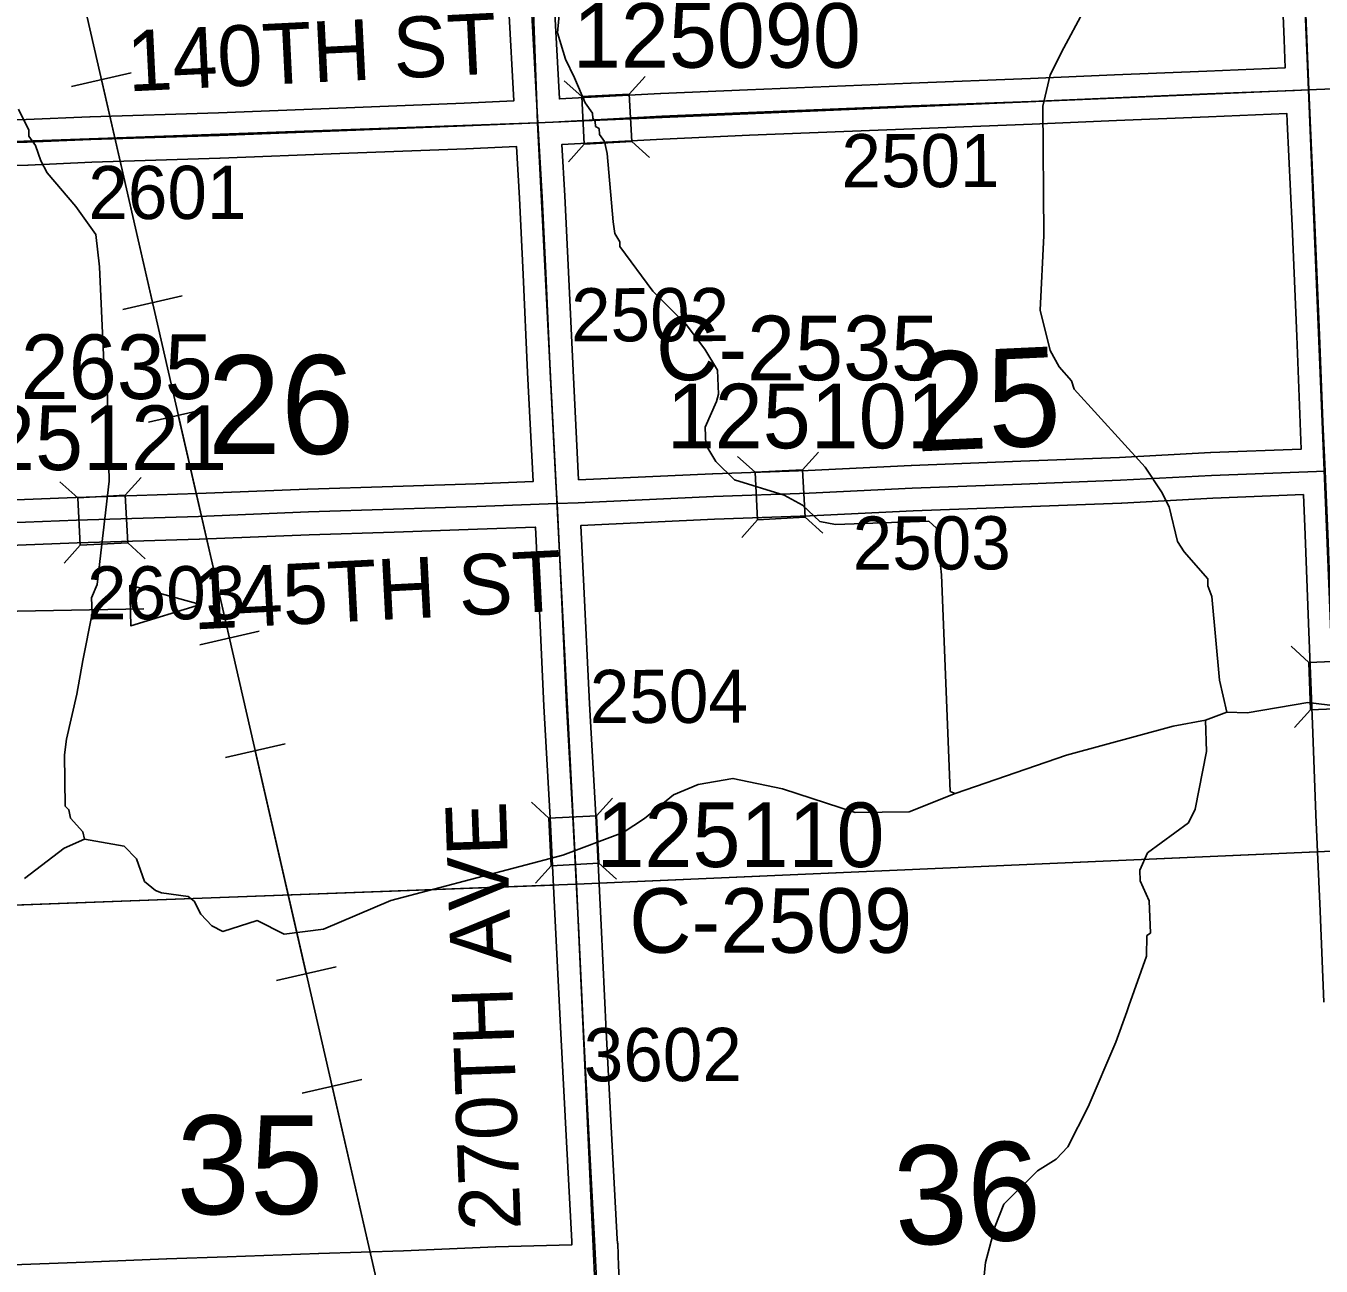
# Model space of a CAD drawing. Extents: x 128.7 to 185.5, y -21.4 to 12.6.
# Drawn here: x 150.229 to 151.934, y -0.677 to 0.955 of the extents above; entities that cross this region are included whole.
import ezdxf

# ---------------------------------------------------------------- set-up
doc = ezdxf.new("R2010")
doc.units = 0
for name, color, linetype in [('tdCoDirctArrow', 7, 'Continuous'), ('tdCoHydroRiver', 7, 'Continuous'), ('tdCoPipe', 7, 'Continuous'), ('tdCoSecRdNmbr', 7, 'Continuous'), ('tdCoSecRdTxt', 7, 'Continuous'), ('tdCoSecRteBand', 7, 'Continuous'), ('tdCoSecRteCL', 7, 'Continuous'), ('tdCoSectLine', 7, 'Continuous'), ('tdCoSectLinePart', 7, 'Continuous'), ('tdCoSectNmbr', 7, 'Continuous'), ('tdCoStrucSec', 7, 'Continuous'), ('tdCoStrucSecCoName', 7, 'Continuous'), ('tdCoStrucSecFHWANum', 7, 'Continuous'), ('tdCoSurfGravel', 7, 'Continuous'), ('tdCoTwpBndryShd', 7, 'Continuous')]:
    doc.layers.add(name, color=color, linetype=linetype)

msp = doc.modelspace()

# ---------------------------------------------------------------- linework, layer by layer
at = {"layer": 'tdCoDirctArrow'}
msp.add_lwpolyline([(149.2954, 0.6902), (149.7999, 0.7069), (149.8064, 0.7061), (149.8115, 0.7048), (149.8165, 0.7021), (149.8227, 0.6984), (149.8269, 0.6942), (149.8315, 0.6887), (149.8338, 0.6839), (149.8361, 0.6775), (149.8376, 0.6699), (149.8376, 0.6657), (149.8546, 0.2151), (149.8562, 0.2055), (149.8604, 0.1974), (149.8658, 0.1898), (149.8746, 0.1836), (149.8845, 0.1794), (149.8926, 0.1783), (149.9075, 0.179), (150.3841, 0.1878)], dxfattribs=at)
msp.add_lwpolyline([(150.3655, 0.2193), (150.4584, 0.1937), (150.367, 0.1654)], close=True, dxfattribs=at)
at = {"layer": 'tdCoHydroRiver'}
for points in [[(151.4524, -0.0553), (151.446, -0.0524), (151.4346, 0.2329), (151.4277, 0.2942), (151.418, 0.3033), (151.295, 0.2991), (151.2744, 0.3031), (151.2515, 0.3244), (151.2274, 0.3378), (151.162, 0.3576), (151.1375, 0.382), (151.1241, 0.4037), (151.1233, 0.4273), (151.138, 0.461), (151.1408, 0.4705), (151.1397, 0.5021), (151.123, 0.5299), (151.0982, 0.5622), (151.0541, 0.6064), (151.011, 0.6649), (151.0108, 0.6712), (151.0041, 0.682), (151.002, 0.6977), (150.9942, 0.7874), (150.9905, 0.8031), (150.9839, 0.8123), (150.9836, 0.8202), (150.9787, 0.8232), (150.9785, 0.8295), (150.9752, 0.8341), (150.975, 0.8404), (150.9651, 0.8543), (150.9513, 0.887), (150.9394, 0.9118), (150.9288, 0.9462), (150.9322, 0.9841)], [(151.8101, 0.0517), (151.8008, 0.0939), (151.7907, 0.2041), (151.7854, 0.2181), (151.7851, 0.2276), (151.7539, 0.2628), (151.7455, 0.2767), (151.7345, 0.3221), (151.7244, 0.3422), (151.7027, 0.3746), (151.6093, 0.4772), (151.6057, 0.4881), (151.5893, 0.5065), (151.5775, 0.5282), (151.5646, 0.5814), (151.5692, 0.6794), (151.5681, 0.8498), (151.5777, 0.8911), (151.5954, 0.9265), (151.6206, 0.9731)], [(150.3056, -0.1152), (150.3036, -0.1058), (150.2872, -0.0875), (150.2853, -0.0765), (150.2804, -0.0719), (150.2796, -0.0041), (150.2821, 0.0165), (150.2959, 0.0754), (150.3038, 0.1198), (150.3159, 0.1818), (150.3152, 0.2023), (150.3224, 0.2199), (150.3383, 0.3562), (150.3356, 0.4807), (150.3313, 0.5122), (150.3254, 0.6382), (150.3208, 0.6807), (150.2943, 0.7176), (150.2565, 0.7621), (150.2481, 0.7776), (150.2411, 0.7979), (150.2327, 0.8102), (150.2325, 0.8181), (150.2189, 0.846)], [(150.2268, -0.1669), (150.2791, -0.1272), (150.3056, -0.1152), (150.3579, -0.1245), (150.3743, -0.1413), (150.3848, -0.1709), (150.3994, -0.183), (150.4074, -0.1859), (150.4423, -0.191), (150.4504, -0.1971), (150.4589, -0.2141), (150.4736, -0.2294), (150.4881, -0.2368), (150.5333, -0.2226), (150.5687, -0.2403), (150.6205, -0.2338), (150.7092, -0.1961), (150.9359, -0.1362), (151.0154, -0.1066), (151.0432, -0.0883), (151.0816, -0.057), (151.1142, -0.0433), (151.1597, -0.0354), (151.2249, -0.0489), (151.3207, -0.0804), (151.3917, -0.0795), (151.4524, -0.0553), (151.599, -0.0045), (151.7397, 0.0335), (151.782, 0.0412), (151.8101, 0.0517), (151.8369, 0.051), (151.917, 0.0648), (151.9677, 0.0587)], [(151.782, 0.0412), (151.7835, 0.0002), (151.7687, -0.076), (151.7599, -0.0937), (151.706, -0.1334), (151.6957, -0.1559), (151.6962, -0.17), (151.7082, -0.1965), (151.7096, -0.239), (151.705, -0.2423), (151.7043, -0.2692), (151.6813, -0.3347), (151.6785, -0.3427), (151.664, -0.3826), (151.6275, -0.4675), (151.6009, -0.5205), (151.5857, -0.5368), (151.561, -0.5519), (151.5167, -0.596), (151.5051, -0.6248), (151.4925, -0.6726), (151.489, -0.7074)]]:
    msp.add_lwpolyline(points, dxfattribs=at)
at = {"layer": 'tdCoPipe'}
for p, q in [((150.3673, 0.8937), (150.2888, 0.8757)), ((150.4346, 0.6002), (150.3562, 0.5822)), ((150.4686, 0.4519), (150.39, 0.4339)), ((150.5359, 0.1584), (150.4575, 0.1404)), ((150.5699, 0.0101), (150.4913, -0.0079)), ((150.6372, -0.2834), (150.5587, -0.3014)), ((150.6712, -0.4316), (150.5926, -0.4496))]:
    msp.add_line(p, q, dxfattribs=at)
for points in [[(153.2907, -13.3487), (153.1504, -13.0403), (153.08, -11.9742), (153.9221, -10.7441), (153.8422, -9.1961), (152.4885, -6.1792), (152.255, -4.5804), (152.0586, -4.5041), (150.9187, -1.6917), (149.9982, 2.3236), (149.759, 2.5022), (149.1601, 4.9961)], [(150.3953, 0.5911), (150.3281, 0.8847)], [(150.4966, 0.1494), (150.4293, 0.4429)], [(150.5979, -0.2924), (150.5306, 0.0011)], [(150.6992, -0.7342), (150.6319, -0.4406)]]:
    msp.add_lwpolyline(points, dxfattribs=at)
at = {"layer": 'tdCoSecRteBand'}
for points in [[(150.9246, 0.9802), (150.9312, 0.8594), (151.0646, 0.8665), (151.0647, 0.8665), (151.0649, 0.8665), (151.179, 0.8714), (151.1791, 0.8714), (151.1791, 0.8714), (151.3942, 0.88), (151.3942, 0.88), (151.3942, 0.88), (151.5515, 0.886), (151.6623, 0.8909), (151.6624, 0.8909), (151.6625, 0.8909), (151.7838, 0.8958), (151.8871, 0.9001), (151.8857, 0.937), (151.88, 1.0768)], [(149.9594, 0.8241), (150.0961, 0.8283), (150.0961, 0.8283), (150.0961, 0.8283), (150.229, 0.8322), (150.3129, 0.8359), (150.3131, 0.8359), (150.3133, 0.8359), (150.4821, 0.8411), (150.6396, 0.8472), (150.6396, 0.8472), (150.6396, 0.8472), (150.8057, 0.8537), (150.8712, 0.8566), (150.8647, 0.977)], [(150.9566, 0.3576), (151.133, 0.3657), (151.1332, 0.3657), (151.1333, 0.3657), (151.2589, 0.3701), (151.3946, 0.3768), (151.3947, 0.3768), (151.3949, 0.3768), (151.5389, 0.3822), (151.6689, 0.3872), (151.7887, 0.3936), (151.789, 0.3936), (151.7892, 0.3936), (151.9084, 0.3982), (151.9069, 0.4326), (151.9069, 0.4327), (151.9069, 0.4327), (151.9025, 0.5471), (151.8963, 0.6923), (151.8899, 0.8293), (151.8899, 0.8294), (151.8899, 0.8295), (151.8895, 0.8401), (151.7862, 0.8359), (151.7862, 0.8359), (151.7862, 0.8359), (151.665, 0.8309), (151.554, 0.826), (151.5539, 0.826), (151.5538, 0.826), (151.3965, 0.8201), (151.1816, 0.8115), (151.0676, 0.8065), (150.9345, 0.7995), (150.9384, 0.7318), (150.9384, 0.7317), (150.9384, 0.7316), (150.9433, 0.6312), (150.9433, 0.6311), (150.9433, 0.6311), (150.9493, 0.5019), (150.9566, 0.358), (150.9566, 0.3576)], [(150.1373, 0.3285), (150.294, 0.3346), (150.2941, 0.3346), (150.2943, 0.3346), (150.4549, 0.3396), (150.5995, 0.3455), (150.5996, 0.3455), (150.5998, 0.3455), (150.7117, 0.3489), (150.8214, 0.3526), (150.8966, 0.3554), (150.8893, 0.499), (150.8893, 0.499), (150.8893, 0.4991), (150.8834, 0.6283), (150.8785, 0.7285), (150.8746, 0.7967), (150.8083, 0.7937), (150.8082, 0.7937), (150.8081, 0.7937), (150.6419, 0.7873), (150.4843, 0.7811), (150.4842, 0.7811), (150.4841, 0.7811), (150.3154, 0.7759), (150.2315, 0.7723), (150.2313, 0.7722), (150.231, 0.7722), (150.0979, 0.7683)], [(151.938, -0.3301), (151.933, -0.2103), (151.9274, -0.0833), (151.9274, -0.0832), (151.9274, -0.083), (151.9232, 0.0362), (151.9177, 0.1688), (151.9177, 0.1689), (151.9177, 0.1689), (151.9133, 0.2855), (151.9111, 0.3383), (151.7917, 0.3336), (151.6719, 0.3272), (151.6716, 0.3272), (151.6714, 0.3272), (151.5412, 0.3223), (151.5412, 0.3223), (151.5412, 0.3223), (151.3973, 0.3169), (151.2616, 0.3102), (151.2614, 0.3102), (151.2612, 0.3102), (151.1356, 0.3058), (150.9596, 0.2977), (150.9636, 0.2174), (150.9636, 0.2174), (150.9636, 0.2173), (150.9707, 0.0631), (150.9791, -0.084), (150.9791, -0.0841), (150.9791, -0.0842), (150.9862, -0.2285), (150.9862, -0.2285), (150.9862, -0.2285), (150.9929, -0.368), (151.0005, -0.5107), (151.0005, -0.5107), (151.0005, -0.5107), (151.0074, -0.6419), (151.0074, -0.6419), (151.0074, -0.642), (151.0077, -0.6469), (151.0077, -0.6476), (151.0084, -0.6476), (151.0093, -0.6773), (151.0108, -0.7069)], [(150.1996, -0.676), (150.3065, -0.6723), (150.4139, -0.6677), (150.4141, -0.6677), (150.4143, -0.6677), (150.4938, -0.6652), (150.6143, -0.6608), (150.6144, -0.6607), (150.6145, -0.6607), (150.7258, -0.6573), (150.8469, -0.6521), (150.8472, -0.6521), (150.8474, -0.6521), (150.9477, -0.6493), (150.9475, -0.6451), (150.9406, -0.5139), (150.933, -0.3711), (150.933, -0.371), (150.933, -0.371), (150.9263, -0.2314), (150.9192, -0.0873), (150.9108, 0.0598), (150.9108, 0.06), (150.9108, 0.0601), (150.9036, 0.2145), (150.8996, 0.2955), (150.8992, 0.2955), (150.8235, 0.2927), (150.8235, 0.2927), (150.8234, 0.2927), (150.7137, 0.289), (150.7136, 0.289), (150.7136, 0.289), (150.6018, 0.2855), (150.4572, 0.2796), (150.457, 0.2796), (150.4569, 0.2796), (150.2962, 0.2747), (150.1395, 0.2685)]]:
    msp.add_lwpolyline(points, dxfattribs=at)
at = {"layer": 'tdCoSecRteCL'}
for points in [[(151.9183, 0.8711), (151.9157, 0.9382), (151.91, 1.078)], [(150.9029, 0.828), (150.902, 0.8428), (150.8946, 0.9787)], [(150.9029, 0.828), (150.9226, 0.8289), (151.0661, 0.8365), (151.1803, 0.8414), (151.3954, 0.8501), (151.5527, 0.856), (151.6637, 0.8609), (151.785, 0.8658), (151.8992, 0.8705), (151.9183, 0.8711)], [(151.9398, 0.3694), (151.9369, 0.4339), (151.9324, 0.5483), (151.9263, 0.6936), (151.9199, 0.8307), (151.9183, 0.8711)], [(149.931, 0.7932), (149.9438, 0.7936), (150.097, 0.7983), (150.2302, 0.8022), (150.3142, 0.8059), (150.4832, 0.8111), (150.6408, 0.8173), (150.807, 0.8237), (150.9029, 0.828)], [(150.9281, 0.3266), (150.9267, 0.3548), (150.9193, 0.5005), (150.9134, 0.6297), (150.9084, 0.7301), (150.9029, 0.828)], [(150.9281, 0.3266), (150.9561, 0.3276), (151.1344, 0.3357), (151.2601, 0.3402), (151.396, 0.3468), (151.54, 0.3523), (151.6703, 0.3572), (151.7903, 0.3636), (151.9398, 0.3694)], [(149.9496, 0.2864), (149.9541, 0.2874), (149.9598, 0.2921), (149.9694, 0.2933), (150.1383, 0.2985), (150.2952, 0.3047), (150.456, 0.3096), (150.6007, 0.3155), (150.7127, 0.319), (150.8224, 0.3227), (150.9281, 0.3266)], [(150.9793, -0.6784), (150.9775, -0.6435), (150.9706, -0.5123), (150.9629, -0.3695), (150.9563, -0.23), (150.9491, -0.0857), (150.9407, 0.0615), (150.9336, 0.2159), (150.9281, 0.3266)]]:
    msp.add_lwpolyline(points, dxfattribs=at)
at = {"layer": 'tdCoSectLine'}
for points in [[(151.8752, 1.8762), (151.9179, 0.8711)], [(150.866, 1.8343), (150.9025, 0.828)], [(151.9179, 0.8711), (152.906, 0.9115)], [(150.9025, 0.828), (151.9179, 0.8711)], [(151.9179, 0.8711), (151.9592, -0.1306)], [(149.9306, 0.7932), (150.9025, 0.828)], [(150.9025, 0.828), (150.9536, -0.1746)], [(150.9536, -0.1746), (151.9592, -0.1306)], [(149.9674, -0.2114), (150.9536, -0.1746)], [(150.9536, -0.1746), (150.9999, -1.1762)]]:
    msp.add_lwpolyline(points, dxfattribs=at)
at = {"layer": 'tdCoSectLinePart'}
for points in [[(150.9835, -0.1733), (151.9291, -0.132)], [(149.9974, -0.2103), (150.9236, -0.1757)]]:
    msp.add_lwpolyline(points, dxfattribs=at)
at = {"layer": 'tdCoStrucSec'}
for p, q in [((151.0232, 0.8656), (151.0441, 0.8889)), ((150.9607, 0.8623), (150.9374, 0.8832)), ((151.0265, 0.8031), (151.0498, 0.7821)), ((150.964, 0.7997), (150.9431, 0.7765)), ((151.2515, 0.371), (151.2724, 0.3943)), ((151.1889, 0.3677), (151.1657, 0.3886)), ((150.3593, 0.3375), (150.3803, 0.3607)), ((150.2968, 0.3341), (150.2735, 0.355)), ((151.2548, 0.3085), (151.2781, 0.2875)), ((151.1923, 0.3051), (151.1714, 0.2819)), ((150.3627, 0.2749), (150.3859, 0.254)), ((150.3002, 0.2716), (150.2792, 0.2483)), ((151.9182, 0.1175), (151.8951, 0.1387)), ((151.9207, 0.055), (151.8995, 0.0319)), ((150.9175, -0.0876), (150.8943, -0.0666)), ((150.98, -0.0846), (151.001, -0.0613)), ((150.9206, -0.1502), (150.8996, -0.1734)), ((150.9831, -0.1471), (151.0063, -0.1681))]:
    msp.add_line(p, q, dxfattribs=at)
for points in [[(150.9607, 0.8623), (151.0232, 0.8656), (151.0265, 0.8031), (150.964, 0.7997)], [(151.1889, 0.3677), (151.2515, 0.371), (151.2548, 0.3085), (151.1923, 0.3051)], [(150.2968, 0.3341), (150.3593, 0.3375), (150.3627, 0.2749), (150.3002, 0.2716)], [(151.9207, 0.055), (151.9182, 0.1175), (151.9807, 0.1201), (151.9833, 0.0575)], [(150.9206, -0.1502), (150.9175, -0.0876), (150.98, -0.0846), (150.9831, -0.1471)]]:
    msp.add_lwpolyline(points, close=True, dxfattribs=at)
at = {"layer": 'tdCoSurfGravel'}
for points in [[(152.0014, -1.1385), (151.9988, -1.0701), (151.9911, -0.8857), (151.9845, -0.7355), (151.9785, -0.5907), (151.9741, -0.4669), (151.9679, -0.3288), (151.963, -0.209), (151.9573, -0.082), (151.9531, 0.0374), (151.9477, 0.17), (151.9433, 0.2867), (151.9398, 0.3694), (151.9369, 0.4339), (151.9324, 0.5483), (151.9263, 0.6936), (151.9199, 0.8307), (151.9183, 0.8711), (151.9157, 0.9382), (151.91, 1.078), (151.9051, 1.2095), (151.9006, 1.3284), (151.8949, 1.4519), (151.8926, 1.4952)], [(151.0002, -1.1762), (150.9999, -1.1653), (150.9962, -1.0618), (150.9952, -1.0329), (150.9901, -0.9071), (150.9837, -0.7626), (150.9793, -0.6784), (150.9775, -0.6435), (150.9706, -0.5123), (150.9629, -0.3695), (150.9563, -0.23), (150.9491, -0.0857), (150.9407, 0.0615), (150.9336, 0.2159), (150.9281, 0.3266), (150.9267, 0.3548), (150.9193, 0.5005), (150.9134, 0.6297), (150.9084, 0.7301), (150.9029, 0.828), (150.902, 0.8428), (150.8946, 0.9787)], [(149.931, 0.7932), (149.9438, 0.7936), (150.097, 0.7983), (150.2302, 0.8022), (150.3142, 0.8059), (150.4832, 0.8111), (150.6408, 0.8173), (150.807, 0.8237), (150.9029, 0.828), (150.9226, 0.8289), (151.0661, 0.8365), (151.1803, 0.8414), (151.3954, 0.8501), (151.5527, 0.856), (151.6637, 0.8609), (151.785, 0.8658), (151.8992, 0.8705), (151.9183, 0.8711)], [(149.9496, 0.2864), (149.9541, 0.2874), (149.9598, 0.2921), (149.9694, 0.2933), (150.1383, 0.2985), (150.2952, 0.3047), (150.456, 0.3096), (150.6007, 0.3155), (150.7127, 0.319), (150.8224, 0.3227), (150.9281, 0.3266), (150.9561, 0.3276), (151.1344, 0.3357), (151.2601, 0.3402), (151.396, 0.3468), (151.54, 0.3523), (151.6703, 0.3572), (151.7903, 0.3636), (151.9398, 0.3694)]]:
    msp.add_lwpolyline(points, dxfattribs=at)
at = {"layer": 'tdCoTwpBndryShd'}
msp.add_lwpolyline([(151.7683, 4.8866), (151.8001, 3.8798), (151.8371, 2.8755), (151.8752, 1.8762), (151.9179, 0.8711), (151.9592, -0.1306), (152.001, -1.1385), (152.0322, -2.1463), (152.0609, -3.1441), (152.091, -4.1427), (152.1084, -4.6404), (153.0447, -4.6015), (153.5675, -4.583), (153.6062, -5.5939), (154.134, -5.5736), (154.1483, -6.0644), (155.1572, -6.0165), (155.1839, -7.0245), (155.1992, -7.5572), (156.1646, -7.5168), (157.1701, -7.4746), (158.2058, -7.4312)], dxfattribs=at)

# ---------------------------------------------------------------- texts
at = {"layer": 'tdCoSecRdNmbr'}
for s, rotation, p in [('2501', 0.115, (151.3028, 0.7429)), ('2601', 0.1143, (150.3109, 0.701)), ('2502', 0.1147, (150.9467, 0.54)), ('2503', 0.115, (151.3176, 0.2395)), ('2603', 0.1143, (150.3093, 0.1739)), ('2504', 0.1147, (150.9714, 0.0375)), ('3602', 0.1147, (150.9634, -0.4341))]:
    msp.add_text(s, height=0.07, rotation=rotation, dxfattribs=at).set_placement(p)
at = {"layer": 'tdCoSecRdTxt'}
for s, rotation, p in [('140TH ST', 2.7985, (150.3637, 0.8691)), ('145TH ST', 2.9203, (150.4496, 0.1607)), ('270TH AVE', 92, (150.8804, -0.6292))]:
    msp.add_text(s, height=0.08, rotation=rotation, dxfattribs=at).set_placement(p)
at = {"layer": 'tdCoSectNmbr'}
for s, rotation, p in [('25', 2.6674, (151.4008, 0.395)), ('26', 0.1143, (150.4679, 0.3916)), ('35', 0.1143, (150.4271, -0.6092)), ('36', 2.6674, (151.3745, -0.6507))]:
    msp.add_text(s, height=0.13, rotation=rotation, dxfattribs=at).set_placement(p)
at = {"layer": 'tdCoStrucSecCoName'}
for s, p in [('C-2535', (151.0585, 0.4889)), ('C-2635', (150.1019, 0.4642)), ('C-2509', (151.0231, -0.2649))]:
    msp.add_text(s, height=0.085, dxfattribs=at).set_placement(p)
at = {"layer": 'tdCoStrucSecFHWANum'}
for s, p in [('125090', (150.949, 0.9004)), ('125101', (151.0726, 0.3993)), ('125121', (150.1143, 0.3707)), ('125110', (150.9801, -0.152))]:
    msp.add_text(s, height=0.085, dxfattribs=at).set_placement(p)

doc.saveas('drawing.dxf')
